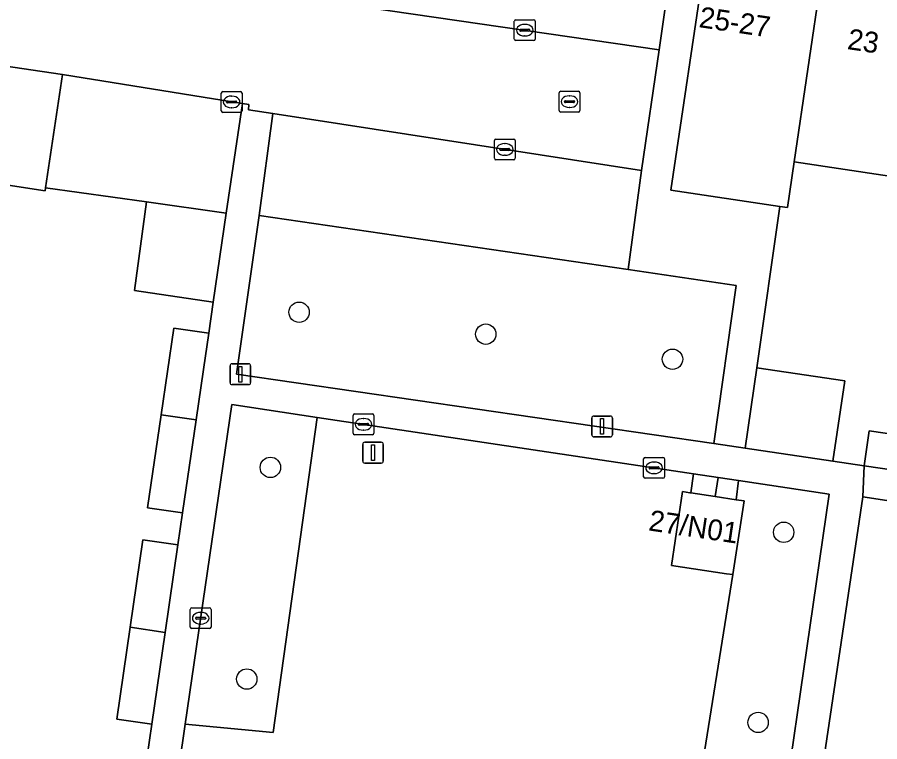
# Model space of a CAD drawing. Extents: x 161087 to 161926, y 382572 to 383873.
# Drawn here: x 161800.64 to 161842.08, y 383353.26 to 383388.05 of the extents above; entities that cross this region are included whole.
import ezdxf

# ---------------------------------------------------------------- set-up
doc = ezdxf.new("R2010")
doc.units = 0
for name, color, linetype in [('IMGEO_Boom', 7, 'Continuous'), ('IMGEO_Erf', 7, 'Continuous'), ('IMGEO_Groenvoorziening', 7, 'Continuous'), ('IMGEO_Kolk', 7, 'Continuous'), ('IMGEO_Lichtmast', 7, 'Continuous'), ('IMGEO_Muur', 7, 'Continuous'), ('IMGEO_Pand', 7, 'Continuous'), ('IMGEO_Pand_nummerreeks', 7, 'Continuous'), ('IMGEO_Parkeervlak_open', 7, 'Continuous'), ('IMGEO_Rijbaan_lokaal_open', 7, 'Continuous'), ('IMGEO_Rioolput', 7, 'Continuous'), ('IMGEO_Verkeersbordpaal', 7, 'Continuous'), ('IMGEO_Voetpad_open', 7, 'Continuous')]:
    doc.layers.add(name, color=color, linetype=linetype)

msp = doc.modelspace()

# ---------------------------------------------------------------- linework, layer by layer
at = {"layer": 'IMGEO_Boom'}
for centre in [(161814.18, 383373.887), (161823.152, 383372.835), (161832.124, 383371.631), (161812.8, 383366.438), (161837.467, 383363.32), (161811.666, 383356.273), (161836.237, 383354.191)]:
    msp.add_circle(centre, 0.489, dxfattribs=at)
at = {"layer": 'IMGEO_Erf'}
for points in [[(161842.552, 383380.427), (161837.966, 383381.105), (161837.642, 383378.917), (161837.289, 383378.969), (161836.17, 383371.215), (161840.403, 383370.594), (161839.836, 383366.735), (161841.33, 383366.516), (161841.578, 383368.198), (161845.855, 383367.57)], [(161806.879, 383352.577), (161807.101, 383354.101), (161805.419, 383354.346), (161806.062, 383358.763), (161806.674, 383362.965), (161808.356, 383362.72), (161808.579, 383364.254), (161806.897, 383364.499), (161807.547, 383368.966), (161808.153, 383373.128), (161809.835, 383372.883), (161810.052, 383374.378), (161806.264, 383374.93), (161806.855, 383379.183), (161802.001, 383379.857), (161801.981, 383379.723), (161799.986, 383380.017)]]:
    msp.add_lwpolyline(points, dxfattribs=at)
at = {"layer": 'IMGEO_Groenvoorziening'}
for points in [[(161834.112, 383367.585), (161835.191, 383375.176), (161829.99, 383375.939), (161812.258, 383378.541), (161811.167, 383370.912)], [(161808.711, 383354.103), (161812.927, 383353.705), (161815.052, 383368.836), (161810.948, 383369.45)], [(161835.02, 383361.287), (161834.715, 383361.333), (161832.071, 383361.729), (161832.608, 383365.277), (161832.962, 383365.223), (161832.998, 383365.217), (161833.134, 383366.13), (161815.052, 383368.836), (161812.927, 383353.705), (161808.711, 383354.103), (161807.853, 383348.215), (161813.359, 383347.412), (161813.958, 383350.453), (161830.683, 383348.15), (161830.273, 383344.944), (161836.516, 383344.223), (161837.512, 383350.361), (161833.344, 383350.796)], [(161839.651, 383365.156), (161835.297, 383365.807), (161835.177, 383364.883), (161835.56, 383364.824), (161835.02, 383361.287), (161833.344, 383350.796), (161837.512, 383350.361)], [(161835.297, 383365.807), (161834.312, 383365.954), (161834.176, 383365.036), (161835.177, 383364.883)]]:
    msp.add_lwpolyline(points, close=True, dxfattribs=at)
at = {"layer": 'IMGEO_Kolk'}
for p, q in [((161824.523, 383387.009), (161824.523, 383387.861)), ((161824.598, 383387.935), (161825.45, 383387.935)), ((161825.011, 383387.715), (161825.036, 383387.715)), ((161825.524, 383387.861), (161825.524, 383387.009)), ((161824.782, 383387.429), (161824.782, 383387.441)), ((161825.22, 383387.392), (161824.822, 383387.392)), ((161824.825, 383387.478), (161825.223, 383387.478)), ((161825.266, 383387.441), (161825.266, 383387.429)), ((161825.45, 383386.935), (161824.598, 383386.935)), ((161825.034, 383387.155), (161825.009, 383387.155)), ((161810.437, 383383.561), (161810.437, 383384.413)), ((161810.512, 383384.487), (161811.364, 383384.487)), ((161811.438, 383384.413), (161811.438, 383383.561)), ((161810.696, 383383.981), (161810.696, 383383.993)), ((161810.739, 383384.03), (161811.137, 383384.03)), ((161810.925, 383384.267), (161810.95, 383384.267)), ((161811.18, 383383.993), (161811.18, 383383.981)), ((161811.134, 383383.944), (161810.736, 383383.944)), ((161810.948, 383383.707), (161810.923, 383383.707)), ((161811.364, 383383.487), (161810.512, 383383.487)), ((161823.567, 383381.28), (161823.567, 383382.132)), ((161823.642, 383382.206), (161824.494, 383382.206)), ((161824.055, 383381.986), (161824.08, 383381.986)), ((161824.568, 383382.132), (161824.568, 383381.28)), ((161823.826, 383381.7), (161823.826, 383381.712)), ((161824.264, 383381.663), (161823.866, 383381.663)), ((161823.869, 383381.749), (161824.267, 383381.749)), ((161824.31, 383381.712), (161824.31, 383381.7)), ((161824.494, 383381.206), (161823.642, 383381.206)), ((161824.078, 383381.426), (161824.053, 383381.426)), ((161816.773, 383368.079), (161816.773, 383368.931)), ((161816.848, 383369.005), (161817.7, 383369.005)), ((161817.261, 383368.785), (161817.286, 383368.785)), ((161817.774, 383368.931), (161817.774, 383368.079)), ((161817.032, 383368.499), (161817.032, 383368.511)), ((161817.47, 383368.462), (161817.072, 383368.462)), ((161817.075, 383368.548), (161817.473, 383368.548)), ((161817.284, 383368.225), (161817.259, 383368.225)), ((161817.516, 383368.511), (161817.516, 383368.499)), ((161817.7, 383368.005), (161816.848, 383368.005)), ((161830.737, 383365.99), (161830.737, 383366.842)), ((161830.812, 383366.916), (161831.664, 383366.916)), ((161831.225, 383366.696), (161831.25, 383366.696)), ((161831.738, 383366.842), (161831.738, 383365.99)), ((161830.996, 383366.41), (161830.996, 383366.422)), ((161831.434, 383366.373), (161831.036, 383366.373)), ((161831.039, 383366.459), (161831.437, 383366.459)), ((161831.48, 383366.422), (161831.48, 383366.41)), ((161831.664, 383365.916), (161830.812, 383365.916)), ((161831.248, 383366.136), (161831.223, 383366.136)), ((161808.951, 383358.768), (161808.951, 383359.62)), ((161809.026, 383359.694), (161809.878, 383359.694)), ((161809.952, 383359.62), (161809.952, 383358.768)), ((161809.21, 383359.188), (161809.21, 383359.2)), ((161809.648, 383359.151), (161809.25, 383359.151)), ((161809.253, 383359.237), (161809.651, 383359.237)), ((161809.439, 383359.474), (161809.464, 383359.474)), ((161809.694, 383359.2), (161809.694, 383359.188)), ((161809.878, 383358.694), (161809.026, 383358.694)), ((161809.462, 383358.914), (161809.437, 383358.914))]:
    msp.add_line(p, q, dxfattribs=at)
for points in [[(161824.523, 383387.009), (161824.523, 383387.861)], [(161824.598, 383387.935), (161825.45, 383387.935)], [(161825.524, 383387.861), (161825.524, 383387.009)], [(161825.45, 383386.935), (161824.598, 383386.935)], [(161810.437, 383383.561), (161810.437, 383384.413)], [(161810.512, 383384.487), (161811.364, 383384.487)], [(161811.438, 383384.413), (161811.438, 383383.561)], [(161811.364, 383383.487), (161810.512, 383383.487)], [(161823.567, 383381.28), (161823.567, 383382.132)], [(161823.642, 383382.206), (161824.494, 383382.206)], [(161824.568, 383382.132), (161824.568, 383381.28)], [(161824.494, 383381.206), (161823.642, 383381.206)], [(161816.773, 383368.079), (161816.773, 383368.931)], [(161816.848, 383369.005), (161817.7, 383369.005)], [(161817.774, 383368.931), (161817.774, 383368.079)], [(161817.7, 383368.005), (161816.848, 383368.005)], [(161830.737, 383365.99), (161830.737, 383366.842)], [(161830.812, 383366.916), (161831.664, 383366.916)], [(161831.738, 383366.842), (161831.738, 383365.99)], [(161831.664, 383365.916), (161830.812, 383365.916)], [(161808.951, 383358.768), (161808.951, 383359.62)], [(161809.026, 383359.694), (161809.878, 383359.694)], [(161809.952, 383359.62), (161809.952, 383358.768)], [(161809.878, 383358.694), (161809.026, 383358.694)]]:
    msp.add_lwpolyline(points, dxfattribs=at)
for centre, radius, start, end in [((161824.6, 383387.859), 0.0765, 91.552, 178.448), ((161824.6, 383387.859), 0.0765, 91.552, 178.448), ((161825.448, 383387.859), 0.0765, 1.552, 88.448), ((161825.448, 383387.859), 0.0765, 1.552, 88.448), ((161824.822, 383387.438), 0.0403, 85.8775, 175.7526), ((161824.819, 383387.428), 0.0366, 178.938, 274.7102), ((161825.223, 383387.435), 0.043, 264.8664, 352.4533), ((161825.227, 383387.44), 0.0386, 1.7309, 96.639), ((161824.6, 383387.011), 0.0765, 181.552, 268.448), ((161824.6, 383387.011), 0.0765, 181.552, 268.448), ((161825.448, 383387.011), 0.0765, 271.552, 358.448), ((161825.448, 383387.011), 0.0765, 271.552, 358.448), ((161810.514, 383384.411), 0.0765, 91.552, 178.448), ((161810.514, 383384.411), 0.0765, 91.552, 178.448), ((161811.362, 383384.411), 0.0765, 1.552, 88.448), ((161811.362, 383384.411), 0.0765, 1.552, 88.448), ((161810.736, 383383.99), 0.0403, 85.8775, 175.7526), ((161810.733, 383383.98), 0.0366, 178.938, 274.7102), ((161811.137, 383383.987), 0.043, 264.8664, 352.4533), ((161811.141, 383383.992), 0.0386, 1.7309, 96.639), ((161810.514, 383383.563), 0.0765, 181.552, 268.448), ((161810.514, 383383.563), 0.0765, 181.552, 268.448), ((161811.362, 383383.563), 0.0765, 271.552, 358.448), ((161811.362, 383383.563), 0.0765, 271.552, 358.448), ((161823.644, 383382.13), 0.0765, 91.552, 178.448), ((161823.644, 383382.13), 0.0765, 91.552, 178.448), ((161824.492, 383382.13), 0.0765, 1.552, 88.448), ((161824.492, 383382.13), 0.0765, 1.552, 88.448), ((161823.866, 383381.709), 0.0403, 85.8775, 175.7526), ((161823.863, 383381.699), 0.0366, 178.938, 274.7102), ((161824.267, 383381.706), 0.043, 264.8664, 352.4533), ((161824.271, 383381.711), 0.0386, 1.7309, 96.639), ((161823.644, 383381.282), 0.0765, 181.552, 268.448), ((161823.644, 383381.282), 0.0765, 181.552, 268.448), ((161824.492, 383381.282), 0.0765, 271.552, 358.448), ((161824.492, 383381.282), 0.0765, 271.552, 358.448), ((161816.85, 383368.929), 0.0765, 91.552, 178.448), ((161816.85, 383368.929), 0.0765, 91.552, 178.448), ((161817.698, 383368.929), 0.0765, 1.552, 88.448), ((161817.698, 383368.929), 0.0765, 1.552, 88.448), ((161817.072, 383368.508), 0.0403, 85.8775, 175.7526), ((161817.069, 383368.498), 0.0366, 178.938, 274.7102), ((161817.473, 383368.505), 0.043, 264.8664, 352.4533), ((161817.477, 383368.51), 0.0386, 1.7309, 96.639), ((161816.85, 383368.081), 0.0765, 181.552, 268.448), ((161816.85, 383368.081), 0.0765, 181.552, 268.448), ((161817.698, 383368.081), 0.0765, 271.552, 358.448), ((161817.698, 383368.081), 0.0765, 271.552, 358.448), ((161830.814, 383366.84), 0.0765, 91.552, 178.448), ((161830.814, 383366.84), 0.0765, 91.552, 178.448), ((161831.662, 383366.84), 0.0765, 1.552, 88.448), ((161831.662, 383366.84), 0.0765, 1.552, 88.448), ((161831.036, 383366.419), 0.0403, 85.8775, 175.7526), ((161831.033, 383366.409), 0.0366, 178.938, 274.7102), ((161831.437, 383366.416), 0.043, 264.8664, 352.4533), ((161831.441, 383366.421), 0.0386, 1.7309, 96.639), ((161830.814, 383365.992), 0.0765, 181.552, 268.448), ((161830.814, 383365.992), 0.0765, 181.552, 268.448), ((161831.662, 383365.992), 0.0765, 271.552, 358.448), ((161831.662, 383365.992), 0.0765, 271.552, 358.448), ((161809.028, 383359.618), 0.0765, 91.552, 178.448), ((161809.028, 383359.618), 0.0765, 91.552, 178.448), ((161809.876, 383359.618), 0.0765, 1.552, 88.448), ((161809.876, 383359.618), 0.0765, 1.552, 88.448), ((161809.25, 383359.197), 0.0403, 85.8775, 175.7526), ((161809.247, 383359.187), 0.0366, 178.938, 274.7102), ((161809.651, 383359.194), 0.043, 264.8664, 352.4533), ((161809.655, 383359.199), 0.0386, 1.7309, 96.639), ((161809.028, 383358.77), 0.0765, 181.552, 268.448), ((161809.028, 383358.77), 0.0765, 181.552, 268.448), ((161809.876, 383358.77), 0.0765, 271.552, 358.448), ((161809.876, 383358.77), 0.0765, 271.552, 358.448)]:
    msp.add_arc(centre, radius, start, end, dxfattribs=at)
for centre, major_axis, ratio, start_param, end_param in [((161825.01, 383387.435), (-0.387, 0.002), 0.722429, 4.712389, 7.853982), ((161825.035, 383387.435), (-0.39, 0.002), 0.717154, 1.570796, 4.712389), ((161810.924, 383383.987), (-0.387, 0.002), 0.722429, 4.712389, 7.853982), ((161810.949, 383383.987), (-0.39, 0.002), 0.717154, 1.570796, 4.712389), ((161824.054, 383381.706), (-0.387, 0.002), 0.722429, 4.712389, 7.853982), ((161824.079, 383381.706), (-0.39, 0.002), 0.717154, 1.570796, 4.712389), ((161817.26, 383368.505), (-0.387, 0.002), 0.722429, 4.712389, 7.853982), ((161817.285, 383368.505), (-0.39, 0.002), 0.717154, 1.570796, 4.712389), ((161831.224, 383366.416), (-0.387, 0.002), 0.722429, 4.712389, 7.853982), ((161831.249, 383366.416), (-0.39, 0.002), 0.717154, 1.570796, 4.712389), ((161809.438, 383359.194), (-0.387, 0.002), 0.722429, 4.712389, 7.853982), ((161809.463, 383359.194), (-0.39, 0.002), 0.717154, 1.570796, 4.712389)]:
    msp.add_ellipse(centre, major_axis=major_axis, ratio=ratio, start_param=start_param, end_param=end_param, dxfattribs=at)
at = {"layer": 'IMGEO_Lichtmast'}
for p, q in [((161810.861, 383370.511), (161810.861, 383371.311)), ((161810.861, 383371.311), (161810.861, 383370.511)), ((161810.961, 383371.411), (161811.751, 383371.411)), ((161811.751, 383371.411), (161810.961, 383371.411)), ((161811.851, 383371.311), (161811.851, 383370.511)), ((161811.851, 383370.511), (161811.851, 383371.311)), ((161811.751, 383370.411), (161810.961, 383370.411)), ((161810.961, 383370.411), (161811.751, 383370.411)), ((161828.245, 383368.003), (161828.245, 383368.803)), ((161828.245, 383368.803), (161828.245, 383368.003)), ((161828.345, 383368.903), (161829.135, 383368.903)), ((161829.135, 383368.903), (161828.345, 383368.903)), ((161829.235, 383368.803), (161829.235, 383368.003)), ((161829.235, 383368.003), (161829.235, 383368.803)), ((161829.135, 383367.903), (161828.345, 383367.903)), ((161828.345, 383367.903), (161829.135, 383367.903))]:
    msp.add_line(p, q, dxfattribs=at)
for points in [[(161811.281, 383371.286), (161811.431, 383371.286), (161811.431, 383370.536), (161811.281, 383370.536), (161811.281, 383371.286)], [(161828.665, 383368.778), (161828.815, 383368.778), (161828.815, 383368.028), (161828.665, 383368.028), (161828.665, 383368.778)]]:
    msp.add_lwpolyline(points, dxfattribs=at)
for centre, start, end in [((161810.961, 383371.311), 90, 180), ((161810.961, 383371.311), 90, 180), ((161811.751, 383371.311), 0, 90), ((161811.751, 383371.311), 360, 90), ((161810.961, 383370.511), 180, 270), ((161810.961, 383370.511), 180, 270), ((161811.751, 383370.511), 270, 0), ((161811.751, 383370.511), 270, 0), ((161828.345, 383368.803), 90, 180), ((161828.345, 383368.803), 90, 180), ((161829.135, 383368.803), 0, 90), ((161829.135, 383368.803), 360, 90), ((161828.345, 383368.003), 180, 270), ((161828.345, 383368.003), 180, 270), ((161829.135, 383368.003), 270, 0), ((161829.135, 383368.003), 270, 0)]:
    msp.add_arc(centre, 0.1, start, end, dxfattribs=at)
at = {"layer": 'IMGEO_Muur'}
for points in [[(161802.001, 383379.857), (161806.855, 383379.183)], [(161837.289, 383378.969), (161836.17, 383371.215)]]:
    msp.add_lwpolyline(points, dxfattribs=at)
at = {"layer": 'IMGEO_Pand'}
for points in [[(161837.966, 383381.105), (161839.284, 383390.023), (161833.686, 383390.85), (161832.046, 383379.744), (161837.289, 383378.969), (161837.642, 383378.917)], [(161837.966, 383381.105), (161842.552, 383380.427), (161843.87, 383389.345), (161839.284, 383390.023)], [(161799.986, 383380.017), (161801.981, 383379.723), (161802.001, 383379.857), (161802.803, 383385.298), (161791.721, 383386.932), (161790.899, 383381.357)], [(161806.855, 383379.183), (161806.264, 383374.93), (161810.052, 383374.378), (161810.674, 383378.652)], [(161807.547, 383368.966), (161809.229, 383368.718), (161809.582, 383371.142), (161809.835, 383372.883), (161808.153, 383373.128)], [(161839.836, 383366.735), (161840.403, 383370.594), (161836.17, 383371.215), (161835.612, 383367.355)], [(161807.547, 383368.966), (161806.897, 383364.499), (161808.579, 383364.254), (161809.229, 383368.718)], [(161845.855, 383367.57), (161841.578, 383368.198), (161841.33, 383366.516), (161845.606, 383365.888)], [(161835.56, 383364.824), (161835.177, 383364.883), (161834.176, 383365.036), (161832.998, 383365.217), (161832.962, 383365.223), (161832.608, 383365.277), (161832.071, 383361.729), (161834.715, 383361.333), (161835.02, 383361.287)], [(161807.744, 383358.515), (161808.356, 383362.72), (161806.674, 383362.965), (161806.062, 383358.763)], [(161807.744, 383358.515), (161806.062, 383358.763), (161805.419, 383354.346), (161807.101, 383354.101)]]:
    msp.add_lwpolyline(points, close=True, dxfattribs=at)
at = {"layer": 'IMGEO_Parkeervlak_open'}
for points in [[(161831.482, 383386.492), (161832.135, 383391.094), (161814.902, 383393.811), (161814.24, 383389.006)], [(161806.855, 383379.183), (161810.674, 383378.652), (161811.463, 383383.906), (161802.803, 383385.298), (161802.001, 383379.857)], [(161812.923, 383383.426), (161812.258, 383378.541), (161829.99, 383375.939), (161830.632, 383380.694)], [(161845.97, 383364.305), (161841.268, 383365.019), (161839.08, 383350.273), (161843.823, 383349.592)]]:
    msp.add_lwpolyline(points, close=True, dxfattribs=at)
at = {"layer": 'IMGEO_Rijbaan_lokaal_open'}
msp.add_lwpolyline([(161831.482, 383386.492), (161814.24, 383389.006), (161812.973, 383389.191), (161812.875, 383388.733), (161812.646, 383388.765), (161803.544, 383390.046), (161803.513, 383389.837), (161792.41, 383391.459), (161789.982, 383391.895), (161789.314, 383387.343), (161791.721, 383386.932), (161802.803, 383385.298), (161811.463, 383383.906), (161811.765, 383383.86), (161811.754, 383383.606), (161812.923, 383383.426), (161830.632, 383380.694)], close=True, dxfattribs=at)
at = {"layer": 'IMGEO_Rioolput'}
for p, q in [((161826.675, 383383.576), (161826.675, 383384.428)), ((161826.75, 383384.502), (161827.602, 383384.502)), ((161827.676, 383384.428), (161827.676, 383383.576)), ((161826.934, 383383.996), (161826.934, 383384.008)), ((161826.977, 383384.045), (161827.375, 383384.045)), ((161827.163, 383384.282), (161827.188, 383384.282)), ((161827.418, 383384.008), (161827.418, 383383.996)), ((161827.372, 383383.959), (161826.974, 383383.959)), ((161827.186, 383383.722), (161827.161, 383383.722)), ((161827.602, 383383.502), (161826.75, 383383.502))]:
    msp.add_line(p, q, dxfattribs=at)
for points in [[(161826.675, 383383.576), (161826.675, 383384.428)], [(161826.75, 383384.502), (161827.602, 383384.502)], [(161827.676, 383384.428), (161827.676, 383383.576)], [(161827.602, 383383.502), (161826.75, 383383.502)]]:
    msp.add_lwpolyline(points, dxfattribs=at)
for centre, radius, start, end in [((161826.752, 383384.426), 0.0765, 91.552, 178.448), ((161826.752, 383384.426), 0.0765, 91.552, 178.448), ((161827.6, 383384.426), 0.0765, 1.552, 88.448), ((161827.6, 383384.426), 0.0765, 1.552, 88.448), ((161826.974, 383384.005), 0.0403, 85.8775, 175.7526), ((161826.971, 383383.995), 0.0366, 178.938, 274.7102), ((161827.375, 383384.002), 0.043, 264.8664, 352.4533), ((161827.379, 383384.007), 0.0386, 1.7309, 96.639), ((161826.752, 383383.578), 0.0765, 181.552, 268.448), ((161826.752, 383383.578), 0.0765, 181.552, 268.448), ((161827.6, 383383.578), 0.0765, 271.552, 358.448), ((161827.6, 383383.578), 0.0765, 271.552, 358.448)]:
    msp.add_arc(centre, radius, start, end, dxfattribs=at)
for centre, major_axis, ratio, start_param, end_param in [((161827.162, 383384.002), (-0.387, 0.002), 0.722429, 4.712389, 7.853982), ((161827.187, 383384.002), (-0.39, 0.002), 0.717154, 1.570796, 4.712389)]:
    msp.add_ellipse(centre, major_axis=major_axis, ratio=ratio, start_param=start_param, end_param=end_param, dxfattribs=at)
at = {"layer": 'IMGEO_Verkeersbordpaal'}
for p, q in [((161817.236, 383366.741), (161817.236, 383367.541)), ((161817.236, 383367.541), (161817.236, 383366.741)), ((161817.336, 383367.641), (161818.126, 383367.641)), ((161818.126, 383367.641), (161817.336, 383367.641)), ((161818.226, 383367.541), (161818.226, 383366.741)), ((161818.226, 383366.741), (161818.226, 383367.541)), ((161818.126, 383366.641), (161817.336, 383366.641)), ((161817.336, 383366.641), (161818.126, 383366.641))]:
    msp.add_line(p, q, dxfattribs=at)
msp.add_lwpolyline([(161817.656, 383367.516), (161817.806, 383367.516), (161817.806, 383366.766), (161817.656, 383366.766), (161817.656, 383367.516)], dxfattribs=at)
for centre, start, end in [((161817.336, 383367.541), 90, 180), ((161817.336, 383367.541), 90, 180), ((161818.126, 383367.541), 0, 90), ((161818.126, 383367.541), 360, 90), ((161817.336, 383366.741), 180, 270), ((161817.336, 383366.741), 180, 270), ((161818.126, 383366.741), 270, 0), ((161818.126, 383366.741), 270, 0)]:
    msp.add_arc(centre, 0.1, start, end, dxfattribs=at)
at = {"layer": 'IMGEO_Voetpad_open'}
for points in [[(161834.064, 383393.383), (161834.423, 383395.704), (161828.48, 383396.572), (161828.336, 383395.583), (161828.09, 383393.901), (161815.111, 383395.813), (161813.664, 383396.026), (161813.358, 383393.955), (161812.646, 383388.765), (161812.875, 383388.733), (161812.973, 383389.191), (161814.24, 383389.006), (161814.902, 383393.811), (161832.135, 383391.094), (161831.482, 383386.492), (161830.632, 383380.694), (161829.99, 383375.939), (161835.191, 383375.176), (161834.112, 383367.585), (161835.612, 383367.355), (161836.17, 383371.215), (161837.289, 383378.969), (161832.046, 383379.744), (161833.686, 383390.85)], [(161808.711, 383354.103), (161810.948, 383369.45), (161815.052, 383368.836), (161833.134, 383366.13), (161834.312, 383365.954), (161835.297, 383365.807), (161839.651, 383365.156), (161837.512, 383350.361), (161836.516, 383344.223), (161830.273, 383344.944), (161813.359, 383347.412), (161807.853, 383348.215)], [(161834.312, 383365.954), (161833.134, 383366.13), (161832.998, 383365.217), (161834.176, 383365.036)]]:
    msp.add_lwpolyline(points, close=True, dxfattribs=at)
for points in [[(161839.08, 383350.273), (161841.268, 383365.019), (161841.33, 383366.516), (161839.836, 383366.735), (161835.612, 383367.355), (161834.112, 383367.585), (161811.167, 383370.912), (161812.258, 383378.541), (161812.923, 383383.426), (161811.754, 383383.606), (161811.765, 383383.86), (161811.463, 383383.906), (161810.674, 383378.652), (161810.052, 383374.378), (161809.835, 383372.883), (161809.582, 383371.142), (161809.229, 383368.718), (161808.579, 383364.254), (161808.356, 383362.72), (161807.744, 383358.515), (161807.101, 383354.101), (161806.879, 383352.577)], [(161845.606, 383365.888), (161841.33, 383366.516), (161841.268, 383365.019), (161845.97, 383364.305)]]:
    msp.add_lwpolyline(points, dxfattribs=at)

# ---------------------------------------------------------------- texts
at = {"layer": 'IMGEO_Pand_nummerreeks'}
for s, rotation, p in [('25-27', 351.5964, (161833.358, 383387.583)), ('23', 351.5951, (161840.487, 383386.53)), ('27/N01', 351.4801, (161830.938, 383363.415))]:
    msp.add_text(s, height=1, rotation=rotation, dxfattribs=at).set_placement(p)

doc.saveas('drawing.dxf')
